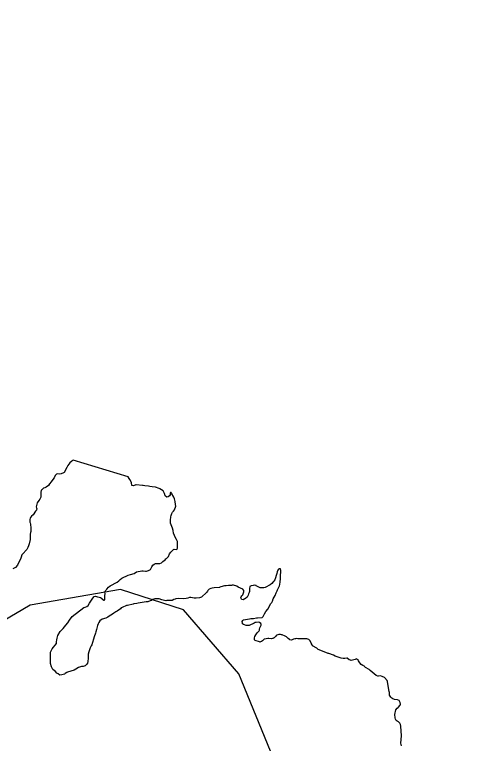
# Model space of a CAD drawing. Extents: x 347312 to 350503, y 6073086 to 6076432.
# Drawn here: x 349650.15 to 349655.36, y 6073963.38 to 6073971.84 of the extents above; entities that cross this region are included whole.
import ezdxf

# ---------------------------------------------------------------- set-up
doc = ezdxf.new("R2010")
doc.units = 0
doc.layers.add('Level 63', color=7, linetype='Continuous')

msp = doc.modelspace()

# ---------------------------------------------------------------- linework, layer by layer
at = {"layer": 'Level 63'}
for points in [[(349655.1543, 6073953.6737), (349655.3626, 6073956.4963), (349655.274, 6073957.2941), (349654.6288, 6073959.55), (349653.7415, 6073961.2891), (349653.3835, 6073962.6332), (349652.7477, 6073964.1914), (349652.1073, 6073964.9325), (349651.3778, 6073965.1691), (349650.327, 6073964.9889), (349648.1472, 6073963.6987), (349647.0436, 6073963.5853), (349646.4142, 6073963.901), (349645.8127, 6073964.4558), (349644.9438, 6073967.1316), (349644.9341, 6073970.1614), (349645.4097, 6073970.863), (349646.0825, 6073971.1782), (349646.8375, 6073971.9381)], [(349650.8291, 6073966.6705), (349650.8195, 6073966.6657), (349650.8113, 6073966.6583), (349650.7873, 6073966.6379), (349650.7783, 6073966.6261), (349650.7662, 6073966.6106), (349650.755, 6073966.5875), (349650.7236, 6073966.5279), (349650.7164, 6073966.5247), (349650.6868, 6073966.5124), (349650.6684, 6073966.5093), (349650.6504, 6073966.5104), (349650.634, 6073966.5069), (349650.6201, 6073966.4937), (349650.6061, 6073966.4672), (349650.5912, 6073966.4472), (349650.5722, 6073966.4194), (349650.5542, 6073966.3957), (349650.5416, 6073966.3775), (349650.5135, 6073966.3582), (349650.5006, 6073966.3491), (349650.4839, 6073966.3459), (349650.4625, 6073966.3271), (349650.4568, 6073966.3213), (349650.4519, 6073966.2951), (349650.4531, 6073966.279), (349650.4542, 6073966.2584), (349650.4533, 6073966.2427), (349650.4418, 6073966.2178), (349650.4282, 6073966.2043), (349650.4092, 6073966.1765), (349650.4001, 6073966.1281), (349650.4042, 6073966.1138), (349650.406, 6073966.111), (349650.4023, 6073966.0914), (349650.3908, 6073966.078), (349650.3628, 6073966.0377), (349650.344, 6073966.0211), (349650.3343, 6073966.0048), (349650.3301, 6073965.9964), (349650.3256, 6073965.9838), (349650.3252, 6073965.9703), (349650.3265, 6073965.952), (349650.3271, 6073965.9426), (349650.3309, 6073965.928), (349650.3339, 6073965.9184), (349650.336, 6073965.8931), (349650.337, 6073965.8746), (349650.3359, 6073965.8566), (349650.3355, 6073965.843), (349650.333, 6073965.8299), (349650.3299, 6073965.8124)], [(349651.4633, 6073966.4777), (349650.8291, 6073966.6705)], [(349651.7, 6073965.3918), (349651.7226, 6073965.4032), (349651.7389, 6073965.4316), (349651.7496, 6073965.4526), (349651.7677, 6073965.4648), (349651.7825, 6073965.4709), (349651.8007, 6073965.4716), (349651.8323, 6073965.4701), (349651.8514, 6073965.4777), (349651.8686, 6073965.4969), (349651.8924, 6073965.5149), (349651.9033, 6073965.5244), (349651.909, 6073965.5302), (349651.9311, 6073965.5529), (349651.9436, 6073965.5825), (349651.9608, 6073965.6017), (349651.9811, 6073965.6273), (349651.9914, 6073965.6342), (349651.9989, 6073965.6371), (349652.0278, 6073965.6361), (349652.0371, 6073965.6483), (349652.038, 6073965.6887), (349652.0386, 6073965.7273), (349652.0269, 6073965.7501), (349652.0112, 6073965.7758), (349652.0037, 6073965.7956), (349651.9909, 6073965.8231), (349651.9874, 6073965.8533), (349651.979, 6073965.8822), (349651.9557, 6073965.9391), (349651.9556, 6073965.9506), (349651.9538, 6073965.9762), (349651.9586, 6073966.0138), (349651.9636, 6073966.0284), (349651.9661, 6073966.0415), (349651.973, 6073966.0538), (349651.9796, 6073966.0665), (349651.9907, 6073966.0778), (349652.0009, 6073966.0962), (349652.0158, 6073966.1389), (349652.0145, 6073966.1571), (349652.0079, 6073966.1925), (349652.0019, 6073966.2212), (349651.9946, 6073966.2427), (349651.9688, 6073966.2866), (349651.9617, 6073966.2972), (349651.957, 6073966.2955), (349651.9511, 6073966.2879), (349651.95, 6073966.2699), (349651.9447, 6073966.255), (349651.9292, 6073966.2444), (349651.9133, 6073966.2429), (349651.8955, 6073966.2558), (349651.8868, 6073966.2823), (349651.8703, 6073966.315), (349651.8338, 6073966.3384), (349651.8229, 6073966.3403), (349651.7805, 6073966.3555), (349651.7434, 6073966.363), (349651.7171, 6073966.3661), (349651.6991, 6073966.3672), (349651.6598, 6073966.3727), (349651.6399, 6073966.3768), (349651.6311, 6073966.3761), (349651.558, 6073966.3858), (349651.5533, 6073966.3847), (349651.5282, 6073966.3711), (349651.5067, 6073966.3776), (349651.5017, 6073966.4104), (349651.4833, 6073966.446), (349651.4746, 6073966.4592), (349651.4633, 6073966.4777)], [(349650.3299, 6073965.8124), (349650.329, 6073965.7968), (349650.3297, 6073965.7759), (349650.3274, 6073965.7513), (349650.3176, 6073965.6991), (349650.3092, 6073965.6778), (349650.3006, 6073965.6569), (349650.2901, 6073965.6361), (349650.2386, 6073965.5803), (349650.233, 6073965.5723), (349650.2252, 6073965.5444), (349650.2164, 6073965.5211), (349650.2029, 6073965.4967), (349650.1809, 6073965.4531), (349650.1577, 6073965.4257), (349650.1298, 6073965.4087)], [(349650.6359, 6073964.5626), (349650.6377, 6073964.5851), (349650.6414, 6073964.6047), (349650.6494, 6073964.6351), (349650.6783, 6073964.6816), (349650.7126, 6073964.7182), (349650.7421, 6073964.7553), (349650.7652, 6073964.7827), (349650.7847, 6073964.8153), (349650.8173, 6073964.8566), (349650.9519, 6073964.9595), (349650.9646, 6073964.9662), (349650.9667, 6073964.9657), (349650.9864, 6073964.9731), (349651.0022, 6073964.9862), (349651.0185, 6073965.0124), (349651.038, 6073965.045), (349651.0564, 6073965.0707), (349651.0711, 6073965.0884), (349651.0854, 6073965.0925), (349651.1113, 6073965.0852), (349651.1478, 6073965.0756), (349651.1497, 6073965.0727), (349651.181, 6073965.0462), (349651.1875, 6073965.045), (349651.1903, 6073965.0489), (349651.1929, 6073965.0505), (349651.1936, 6073965.055), (349651.1932, 6073965.0756), (349651.1945, 6073965.096), (349651.1973, 6073965.1226), (349651.1959, 6073965.1391), (349651.2025, 6073965.1511), (349651.2099, 6073965.1655), (349651.2183, 6073965.1753), (349651.2385, 6073965.1963), (349651.2568, 6073965.2109), (349651.3355, 6073965.2566), (349651.3562, 6073965.271), (349651.3706, 6073965.2862), (349651.3915, 6073965.3023), (349651.4164, 6073965.3136), (349651.441, 6073965.3245), (349651.4633, 6073965.3363), (349651.4921, 6073965.3441), (349651.5326, 6073965.3566), (349651.5613, 6073965.3759), (349651.6219, 6073965.3868), (349651.6401, 6073965.3875), (349651.6644, 6073965.3828), (349651.678, 6073965.3824), (349651.7, 6073965.3918)], [(349652.8424, 6073964.7519), (349652.8335, 6073964.754), (349652.8144, 6073964.7597), (349652.8016, 6073964.7646), (349652.7913, 6073964.771), (349652.7884, 6073964.7785), (349652.7876, 6073964.7994), (349652.7942, 6073964.8115), (349652.8025, 6073964.8189), (349652.8702, 6073964.8285), (349652.885, 6073964.8346), (349652.9185, 6073964.8347), (349652.9513, 6073964.8398), (349652.963, 6073964.8417), (349653.018, 6073964.8446), (349653.0314, 6073964.8557), (349653.0464, 6073964.8891), (349653.0622, 6073964.9132), (349653.0838, 6073964.9432), (349653.1204, 6073965.0065), (349653.1298, 6073965.0204), (349653.1396, 6073965.0367), (349653.1464, 6073965.0605), (349653.1571, 6073965.081), (349653.1696, 6073965.1012), (349653.1821, 6073965.1309), (349653.193, 6073965.1537), (349653.1975, 6073965.1663), (349653.2176, 6073965.2127), (349653.2226, 6073965.2273), (349653.2288, 6073965.26), (349653.2326, 6073965.2935), (349653.2323, 6073965.3164), (349653.2314, 6073965.335), (349653.2359, 6073965.3702), (349653.2346, 6073965.3752), (349653.2328, 6073965.3913), (349653.229, 6073965.408), (349653.2204, 6073965.4097), (349653.216, 6073965.4083), (349653.2061, 6073965.4057), (349653.1992, 6073965.3933), (349653.1913, 6073965.3747), (349653.1878, 6073965.3569), (349653.1809, 6073965.3313), (349653.1738, 6073965.3051), (349653.165, 6073965.2818), (349653.1529, 6073965.2663), (349653.1449, 6073965.2586), (349653.1303, 6073965.2409), (349653.1115, 6073965.2243)], [(349652.4626, 6073965.1908), (349652.4392, 6073965.1864), (349652.4228, 6073965.1828), (349652.4055, 6073965.1751), (349652.3948, 6073965.168), (349652.3893, 6073965.16), (349652.3831, 6073965.1522), (349652.3734, 6073965.1359), (349652.3132, 6073965.0818), (349652.2917, 6073965.0744), (349652.2522, 6073965.0688), (349652.23, 6073965.0709), (349652.1929, 6073965.0784), (349652.1771, 6073965.0769), (349652.1578, 6073965.0714), (349652.1365, 6073965.0665), (349652.1045, 6073965.0638), (349652.0457, 6073965.0643), (349652.0183, 6073965.0627), (349652.0108, 6073965.0597), (349651.996, 6073965.0536), (349651.976, 6073965.0437), (349651.9466, 6073965.0426), (349651.9123, 6073965.0407), (349651.9011, 6073965.0403), (349651.8554, 6073965.0494), (349651.8237, 6073965.0624), (349651.8055, 6073965.0617), (349651.7758, 6073965.0603), (349651.7493, 6073965.0523), (349651.7343, 6073965.0437), (349651.7195, 6073965.0376), (349651.693, 6073965.0289), (349651.6793, 6073965.0275), (349651.6748, 6073965.0282), (349651.5794, 6073965.0128), (349651.5646, 6073965.0067), (349651.5323, 6073965.0043), (349651.5227, 6073965.0013), (349651.4562, 6073964.985), (349651.4448, 6073964.9827), (349651.43, 6073964.9766), (349651.4105, 6073964.9688), (349651.3952, 6073964.9606), (349651.3854, 6073964.9558), (349651.3749, 6073964.9465), (349651.3589, 6073964.9338), (349651.3513, 6073964.9309), (349651.3379, 6073964.9198), (349651.3203, 6073964.9097), (349651.2996, 6073964.8953), (349651.2815, 6073964.8831)], [(349653.1115, 6073965.2243), (349653.0516, 6073965.1952), (349653.0368, 6073965.1891), (349653.0212, 6073965.19), (349652.9961, 6073965.1902), (349652.9815, 6073965.1953), (349652.9736, 6073965.2015), (349652.9716, 6073965.202), (349652.9482, 6073965.2108), (349652.9469, 6073965.2158), (349652.925, 6073965.2203), (349652.9132, 6073965.2178), (349652.8894, 6073965.2113), (349652.8766, 6073965.2046), (349652.8702, 6073965.1811), (349652.8722, 6073965.1806), (349652.8708, 6073965.1716), (349652.8697, 6073965.1536), (349652.8705, 6073965.1466), (349652.8698, 6073965.1421), (349652.8688, 6073965.138), (349652.8681, 6073965.1335), (349652.8607, 6073965.1191), (349652.8564, 6073965.1062), (349652.8485, 6073965.0898), (349652.8426, 6073965.0816), (349652.8238, 6073965.0649), (349652.8183, 6073965.0615), (349652.7963, 6073965.0521), (349652.7811, 6073965.0551), (349652.7772, 6073965.0585), (349652.7711, 6073965.0733), (349652.773, 6073965.0843), (349652.7825, 6073965.0982), (349652.7936, 6073965.1095), (349652.8063, 6073965.1415), (349652.8048, 6073965.1574), (349652.7947, 6073965.1756), (349652.74, 6073965.1977), (349652.7263, 6073965.2096), (349652.6853, 6073965.2198), (349652.6717, 6073965.2202), (349652.6645, 6073965.2169), (349652.6278, 6073965.2153), (349652.6004, 6073965.2137), (349652.5798, 6073965.2132), (349652.5679, 6073965.2089), (349652.5293, 6073965.1963), (349652.522, 6073965.193), (349652.4626, 6073965.1908)], [(349651.2815, 6073964.8831), (349651.2636, 6073964.8728), (349651.2435, 6073964.8611), (349651.2279, 6073964.8505), (349651.2054, 6073964.839), (349651.1641, 6073964.8242), (349651.1362, 6073964.8072), (349651.1257, 6073964.7886), (349651.1184, 6073964.7721), (349651.1102, 6073964.7532), (349651.099, 6073964.7053), (349651.0917, 6073964.6794), (349651.0867, 6073964.6648), (349651.0695, 6073964.6202), (349651.0428, 6073964.5275), (349651.0368, 6073964.5175), (349651.0234, 6073964.4949), (349651.021, 6073964.4819), (349651.0078, 6073964.4484), (349651.0024, 6073964.4196), (349651, 6073964.395), (349651.0008, 6073964.3741), (349650.9955, 6073964.3344), (349650.9923, 6073964.3169), (349650.9826, 6073964.3006), (349650.9658, 6073964.2835), (349650.9445, 6073964.2786), (349650.9255, 6073964.2755), (349650.8998, 6073964.2692), (349650.8876, 6073964.2646), (349650.8568, 6073964.2458), (349650.8387, 6073964.2336), (349650.7622, 6073964.2101), (349650.7546, 6073964.2072), (349650.7365, 6073964.1944), (349650.7267, 6073964.1896), (349650.6973, 6073964.1797), (349650.6744, 6073964.1773), (349650.6522, 6073964.1909), (349650.6383, 6073964.2004), (349650.6209, 6073964.2175), (349650.5917, 6073964.2414), (349650.5749, 6073964.2744), (349650.5638, 6073964.3105), (349650.5651, 6073964.3171), (349650.5631, 6073964.4269), (349650.5658, 6073964.4424), (349650.5821, 6073964.4801), (349650.6327, 6073964.5451), (349650.6359, 6073964.5626)], [(349653.1898, 6073964.64), (349653.182, 6073964.6347), (349653.1764, 6073964.6268), (349653.1707, 6073964.621), (349653.1625, 6073964.6136), (349653.1547, 6073964.6083), (349653.149, 6073964.6025), (349653.1394, 6073964.6001), (349653.1256, 6073964.5981), (349653.0967, 6073964.6018), (349653.0834, 6073964.6018), (349653.046, 6073964.5957), (349653.0408, 6073964.592), (349653.0299, 6073964.583), (349653.022, 6073964.5753), (349653.0087, 6073964.5666), (349652.9989, 6073964.5618), (349652.9919, 6073964.561), (349652.9874, 6073964.5617), (349652.9385, 6073964.5781), (349652.9312, 6073964.5864), (349652.9305, 6073964.5958), (349652.9284, 6073964.6078), (349652.9315, 6073964.6253), (349652.9438, 6073964.6432), (349652.9528, 6073964.655), (349652.9618, 6073964.6669), (349652.9821, 6073964.6903), (349652.9859, 6073964.6984), (349652.9879, 6073964.7094), (349652.9909, 6073964.7251), (349652.998, 6073964.7393), (349653.0056, 6073964.7561), (349653.0073, 6073964.7647), (349653.0026, 6073964.7751), (349652.9889, 6073964.787), (349652.9714, 6073964.7901), (349652.9485, 6073964.7878), (349652.9389, 6073964.7854), (349652.9267, 6073964.7808), (349652.9189, 6073964.7755), (349652.9093, 6073964.7731), (349652.9021, 6073964.7698), (349652.8919, 6073964.7648), (349652.8821, 6073964.7599), (349652.8673, 6073964.7538), (349652.8652, 6073964.7543), (349652.8512, 6073964.7526), (349652.8424, 6073964.7519)], [(349654.1505, 6073964.3181), (349654.1367, 6073964.3415), (349654.1301, 6073964.3542), (349654.1243, 6073964.3599), (349654.1156, 6073964.3638), (349654.1114, 6073964.3648), (349654.1042, 6073964.3615), (349654.0969, 6073964.3583), (349654.0517, 6073964.3469), (349654.0431, 6073964.3486), (349654.0284, 6073964.3557), (349654.0027, 6073964.3748), (349653.9978, 6073964.3735), (349653.9749, 6073964.3711), (349653.9587, 6073964.3699), (349653.9344, 6073964.3746), (349653.9219, 6073964.3792), (349653.8639, 6073964.3953), (349653.8436, 6073964.4084), (349653.7929, 6073964.4277), (349653.7843, 6073964.4294), (349653.7356, 6073964.4482), (349653.6679, 6073964.4728), (349653.6605, 6073964.4811), (349653.6505, 6073964.4899), (349653.6012, 6073964.5154), (349653.5967, 6073964.5276), (349653.5844, 6073964.5484), (349653.5756, 6073964.5731), (349653.5585, 6073964.5899), (349653.5352, 6073964.5993), (349653.5305, 6073964.5977), (349653.5149, 6073964.5986), (349653.5058, 6073964.5982), (349653.4443, 6073964.5965), (349653.4336, 6073964.5987), (349653.4179, 6073964.6017), (349653.4065, 6073964.5995), (349653.395, 6073964.5994), (349653.3802, 6073964.5932), (349653.3582, 6073964.5838), (349653.3407, 6073964.5876), (349653.3347, 6073964.5909), (349653.3189, 6073964.6033), (349653.3015, 6073964.6204), (349653.2831, 6073964.6306), (349653.2497, 6073964.6443), (349653.2408, 6073964.6458), (349653.2322, 6073964.6475), (349653.2251, 6073964.6467), (349653.2116, 6073964.647), (349653.1898, 6073964.64)], [(349654.6324, 6073963.3577), (349654.6268, 6073963.3884), (349654.6332, 6073963.4715), (349654.6247, 6073963.5847), (349654.6221, 6073963.6058), (349654.6131, 6073963.6188), (349654.6054, 6073963.6274), (349654.5976, 6073963.6336), (349654.5832, 6073963.641), (349654.5734, 6073963.6494), (349654.5631, 6073963.6652), (349654.5588, 6073963.6798), (349654.557, 6073963.7187), (349654.5694, 6073963.7731), (349654.5818, 6073963.7916), (349654.5931, 6073963.8026), (349654.6178, 6073963.8274), (349654.6206, 6073963.8408), (349654.6193, 6073963.859), (349654.6055, 6073963.8824), (349654.5862, 6073963.8884), (349654.5514, 6073963.8951), (349654.5347, 6073963.9033), (349654.5203, 6073963.9107), (349654.5085, 6073963.9197), (349654.4952, 6073963.9451), (349654.4924, 6073963.9798), (349654.4911, 6073963.9848), (349654.4704, 6073964.1046), (349654.4678, 6073964.1145), (349654.4382, 6073964.1497), (349654.4089, 6073964.1624), (349654.3916, 6073964.168), (349654.3666, 6073964.1662), (349654.3575, 6073964.1658), (349654.3402, 6073964.1714), (349654.3166, 6073964.1899), (349654.2695, 6073964.2289), (349654.2584, 6073964.2423), (349654.2178, 6073964.2661), (349654.2062, 6073964.2775), (349654.2043, 6073964.2804), (349654.1855, 6073964.2885), (349654.1653, 6073964.3016), (349654.1505, 6073964.3181)]]:
    msp.add_lwpolyline(points, dxfattribs=at)

doc.saveas('drawing.dxf')
